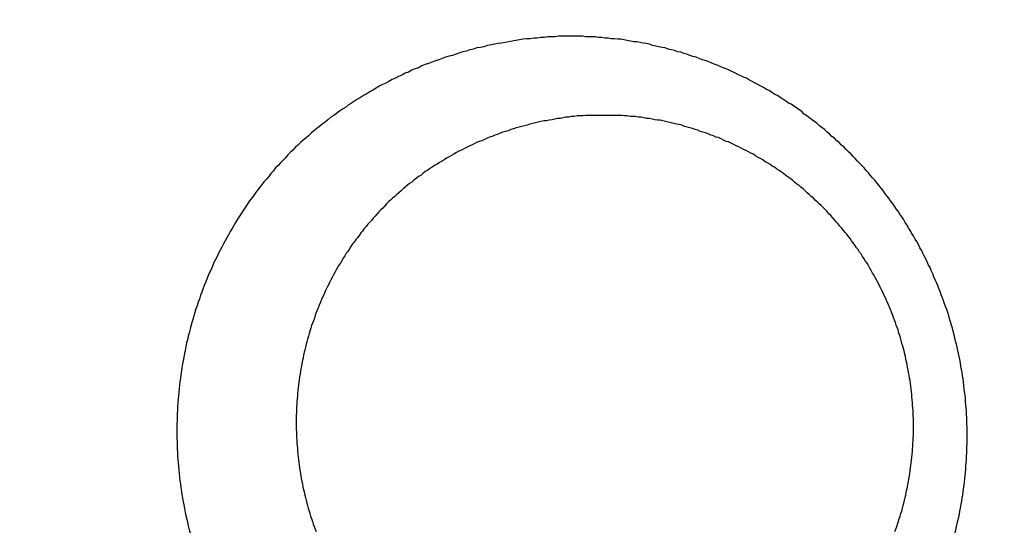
# Model space of a CAD drawing. Header units: millimetres. Extents: x -604189 to 881711, y -381903 to -7297.
# Tile 880 of 1056: x -558635 to -558619, y -165449 to -165440. Entities that reach past the tile are written whole.
import ezdxf

# ---------------------------------------------------------------- set-up
doc = ezdxf.new("R2010")
doc.units = ezdxf.units.MM
doc.header["$LTSCALE"] = 100
doc.linetypes.add('0.5_0.5', pattern=[1, 0.5, -0.5])
doc.linetypes.add('ACAD_ISO04W100', pattern=[30.5, 24, -3, 0.5, -3])
doc.layers.get('Defpoints').update_dxf_attribs({"color": 30})
doc.layers.add('OPIS', color=7, linetype='Continuous')
doc.layers.add('strop osie', color=80, linetype='ACAD_ISO04W100', lineweight=5)
doc.styles.get("Standard").update_dxf_attribs({"font": 'romans.shx', "width": 0.5})
doc.dimstyles.new('1 50', dxfattribs={"dimtxt": 150, "dimasz": 80, "dimexe": 1, "dimexo": 1, "dimgap": 20, "dimtad": 1, "dimdec": 0, "dimlfac": 0.1, "dimtxsty": 'Standard', "dimblk": 'ARCHTICK', "dimcen": 200, "dimclrd": 2, "dimadec": 1, "dimazin": 0, "dimtfac": 1, "dimtdec": 0, "dimtmove": 0, "dimatfit": 3, "dimldrblk": 'ARCHTICK', "dimfxl": 120, "dimfxlon": 1, "dimtfill": 1, "dimarcsym": 0})

# ---------------------------------------------------------------- blocks, each defined once
blk = doc.blocks.new('_ArchTick')
at = {"layer": 'strop osie', "color": 0, "const_width": 0.15}
blk.add_lwpolyline([(-0.5, -0.5), (0.5, 0.5)], dxfattribs=at)
blk = doc.blocks.new('*D3294')
at = {"layer": 'Defpoints', "color": 0, "linetype": 'ByBlock', "lineweight": 5, "transparency": 16777216}
for p in [(-595783.126, -159420.303), (-593748.924, -159420.303), (-552118.935, -179940.303)]:
    blk.add_point(p, dxfattribs=at)
at = {"layer": 'OPIS', "color": 0, "linetype": 'Continuous', "lineweight": -2, "transparency": 16777216}
for p, q in [((-595723.126, -159420.303), (-595784.126, -159420.303)), ((-595723.126, -179940.303), (-595784.126, -179940.303))]:
    blk.add_line(p, q, dxfattribs=at)
at = {"layer": 'OPIS', "color": 2, "lineweight": -2, "transparency": 16777216}
blk.add_line((-595783.126, -179940.303), (-595783.126, -159420.303), dxfattribs=at)
at = {"layer": 'OPIS', "color": 2, "linetype": 'ByBlock', "lineweight": -2, "transparency": 16777216, "xscale": 80, "yscale": 80, "zscale": 80}
for p, rotation in [((-595783.126, -159420.303), 90), ((-595783.126, -179940.303), 270)]:
    blk.add_blockref('_ArchTick', p, dxfattribs=dict(at, rotation=rotation))
at = {"layer": 'OPIS', "color": 0, "linetype": 'ByBlock', "lineweight": 13, "transparency": 16777216, "insert": (-595878.126, -169680.303), "char_height": 150, "attachment_point": 5, "rotation": 90, "bg_fill": 3, "box_fill_scale": 1.1, "bg_fill_color": 256, "bg_fill_true_color": 13158600, "bg_fill_transparency": 0}
blk.add_mtext('2052', dxfattribs=at)

msp = doc.modelspace()

# ---------------------------------------------------------------- hatches: boundary and pattern name
at = {"layer": 'OPIS', "linetype": 'ByBlock', "lineweight": 15}
h = msp.add_hatch(dxfattribs=at)
h.set_pattern_fill('ANSI37', color=0, scale=80, angle=45)
h.set_pattern_definition([(90, (-306927.96, 32475.8), (-254, 0), []), (180, (-306927.96, 32475.8), (-3e-14, -254), [])])
h.paths.add_polyline_path([(-559745.616, -168470.303), (-559845.616, -168470.303), (-559845.616, -168410.303), (-559745.616, -168410.303), (-559745.616, -168350.303), (-560845.616, -168350.303), (-560845.616, -168410.303), (-560745.616, -168410.303), (-560745.616, -168470.303, 0.267949), (-560295.616, -169249.726), (-560295.616, -169481.184, -0.414214), (-559952.679, -169824.121, -1), (-560638.553, -169824.121, -0.414214), (-560295.616, -169481.184), (-560295.616, -169249.726, -0.267949), (-560745.616, -168470.303), (-560845.616, -168470.303), (-560845.616, -168350.303), (-561118.924, -168350.303), (-561118.924, -172095.291), (-559553.922, -172095.29), (-559553.924, -168350.303), (-559745.616, -168350.303)])
h.paths.add_polyline_path([(-560989.238, -171970.288), (-560989.238, -171369.43), (-560514.238, -171369.43, -0.414232), (-560506.238, -171377.43), (-560506.238, -171961.436, -0.403374), (-560513.94, -171969.43), (-560989.238, -171969.43), (-560998.924, -171970.288)], flags=16)
h.paths.add_polyline_path([(-560569.238, -171447.43), (-560569.238, -171891.43, -0.414209), (-560619.237, -171941.43), (-560824.236, -171941.432, -0.414225), (-560874.238, -171891.432), (-560874.238, -171447.432, -0.414209), (-560824.238, -171397.432), (-560619.238, -171397.43, -0.414216)], flags=0)
h.paths.add_polyline_path([(-560754.738, -171692.272), (-560768.264, -171689.534), (-560778.52, -171674.091), (-560777.58, -171669.433), (-560791.338, -171669.433), (-560788.513, -171683.421), (-560780.618, -171695.311), (-560768.728, -171703.206), (-560754.738, -171706.031)], flags=0)
h.paths.add_polyline_path([(-560926.538, -171669.432), (-560944.038, -171669.432), (-560944.038, -171669.432), (-560938.912, -171681.806), (-560926.538, -171686.932)], flags=0)
h.paths.add_polyline_path([(-559553.926, -164304.92), (-559553.926, -164080.303), (-560998.924, -164080.303), (-560998.924, -164130.303), (-561051.758, -164130.303), (-561051.758, -164230.303), (-561112.409, -164230.303), (-561118.259, -165128.236), (-561111.758, -165130.303), (-561051.758, -165130.303), (-561051.758, -165230.303), (-560998.924, -165230.303), (-560998.924, -165930.303), (-560968.924, -165930.303), (-559691.758, -165930.303), (-559691.758, -166884.924, -0.259771), (-560368.468, -166480.303), (-560576.781, -166480.303, -0.694758), (-561118.924, -166682.141), (-561118.924, -167150.303), (-559553.924, -167150.303), (-559553.925, -165742.585, -0.501722), (-560517.887, -165023.753, -0.501722)])
h.paths.add_polyline_path([(-561051.758, -166930.303), (-561051.758, -167030.303), (-561111.758, -167030.303), (-561111.758, -166930.303)], flags=16)
h.paths.add_polyline_path([(-559553.926, -164304.92, 0.501722), (-560517.887, -165023.753, 0.501722), (-559553.925, -165742.585)], flags=17)
h.paths.add_polyline_path([(-559017.887, -165023.753, 0.331805), (-559553.926, -164304.92), (-559553.925, -165742.585, 0.331804)], flags=17)
h.paths.add_polyline_path([(-558393.92, -165930.303), (-559553.925, -165930.303), (-559553.924, -167030.303), (-558393.92, -167030.303)])
edge = h.paths.add_edge_path(flags=16)
edge.add_ellipse((-558869.257, -166529.058), major_axis=(0, 174.945), ratio=0.835608, start_angle=0, end_angle=180, ccw=False)
edge.add_line((-558869.023, -166354.089), (-558868.837, -166354.113))
edge.add_line((-558868.837, -166354.113), (-558551.758, -166354.113))
edge.add_ellipse((-558534.042, -166361.126), major_axis=(0, 22.068), ratio=0.905257, start_angle=0, end_angle=83.7318, ccw=False)
edge.add_line((-558534.042, -166339.058), (-558415.442, -166339.058))
edge.add_line((-558415.442, -166339.058), (-558415.442, -166719.058))
edge.add_line((-558415.442, -166719.058), (-558534.042, -166719.058))
edge.add_ellipse((-558534.042, -166696.99), major_axis=(0, 22.068), ratio=0.905257, start_angle=108.5291, end_angle=180, ccw=False)
edge.add_line((-558552.984, -166704.003), (-558869.257, -166704.003))
edge = h.paths.add_edge_path(flags=16)
edge.add_ellipse((-558655.149, -165473.071), major_axis=(119.577, 0), ratio=0.9754616, start_angle=134.53493, end_angle=225.46507, ccw=False)
edge.add_ellipse((-558571.362, -165553.094), major_axis=(-236.828, 0), ratio=0.9754616, start_angle=293.07706, end_angle=315.06459, ccw=False)
edge.add_ellipse((-558581.121, -165519.064), major_axis=(-200.962, 0), ratio=0.9754616, start_angle=268.86913, end_angle=294.41602, ccw=False)
edge.add_line((-558577.155, -165323.071), (-558434.725, -165323.071))
edge.add_line((-558434.725, -165323.071), (-558434.725, -165623.07))
edge.add_line((-558434.725, -165623.07), (-558577.155, -165623.07))
edge.add_ellipse((-558581.121, -165427.077), major_axis=(200.962, 0), ratio=0.9754616, start_angle=245.58398, end_angle=271.13087, ccw=False)
edge.add_ellipse((-558571.362, -165393.047), major_axis=(-236.828, 0), ratio=0.9754616, start_angle=404.93541, end_angle=426.92294, ccw=False)
h.paths.add_polyline_path([(-559691.758, -166075.303), (-560476.988, -166075.303, 0.131652), (-560368.468, -166480.303), (-559691.758, -166480.303)], flags=17)
h.paths.add_polyline_path([(-560476.988, -166075.303), (-559691.758, -166075.303), (-559691.758, -165930.303), (-560991.758, -165930.303), (-561051.758, -165930.303), (-561051.758, -166030.303), (-561118.924, -166030.303), (-561118.924, -166278.466, -0.694758), (-560576.781, -166480.303), (-560368.468, -166480.303, -0.131652)], flags=17)
h.paths.add_polyline_path([(-571773.92, -161590.543), (-574108.188, -161590.543), (-574098.917, -166615.286), (-571773.92, -166615.284)])
h.paths.add_polyline_path([(-559933.216, -164919.201), (-558639.203, -164919.201), (-558639.203, -164793.34), (-559933.216, -164793.34)], flags=25)
h.paths.add_polyline_path([(-560038.72, -166687.588), (-559732.99, -166687.588), (-559732.99, -166284.59), (-560038.72, -166284.59)], flags=25)
h.paths.add_polyline_path([(-559928.871, -165007.1), (-559413.75, -165007.1), (-559413.75, -164907.76), (-559928.871, -164907.76)], flags=9)
h.paths.add_polyline_path([(-559933.216, -164919.201), (-558639.203, -164919.201), (-558639.203, -164793.34), (-559933.216, -164793.34)], flags=25)
h.paths.add_polyline_path([(-560330.859, -165014.578), (-559994.182, -165014.578), (-559994.182, -164899.195), (-560330.859, -164899.195)], flags=24)
h.paths.add_polyline_path([(-560290.204, -164902.837), (-560108.354, -164902.837), (-560108.354, -164804.807), (-560290.204, -164804.807)], flags=24)
h.paths.add_polyline_path([(-560498.866, -166997.342), (-559983.744, -166997.342), (-559983.744, -166898.002), (-560498.866, -166898.002)], flags=24)
h.paths.add_polyline_path([(-560498.79, -166887.342), (-559655.724, -166887.342), (-559655.724, -166788.002), (-560498.79, -166788.002)], flags=24)
h.paths.add_polyline_path([(-560900.853, -167004.82), (-560564.177, -167004.82), (-560564.177, -166889.437), (-560900.853, -166889.437)], flags=24)
h.paths.add_polyline_path([(-560860.199, -166893.079), (-560678.349, -166893.079), (-560678.349, -166795.049), (-560860.199, -166795.049)], flags=24)
h.paths.add_polyline_path([(-560525.168, -170610.564), (-560010.047, -170610.564), (-560010.047, -170511.224), (-560525.168, -170511.224)], flags=24)
h.paths.add_polyline_path([(-560529.513, -170522.665), (-559444.307, -170522.665), (-559444.307, -170396.804), (-560529.513, -170396.804)], flags=9)
h.paths.add_polyline_path([(-560927.156, -170618.042), (-560590.479, -170618.042), (-560590.479, -170502.659), (-560927.156, -170502.659)], flags=24)
h.paths.add_polyline_path([(-560886.501, -170506.301), (-560704.651, -170506.301), (-560704.651, -170408.271), (-560886.501, -170408.271)], flags=24)
h.paths.add_polyline_path([(-560065.3, -168940.358), (-560065.3, -168600.658), (-560513.076, -168600.658), (-560513.076, -168940.358)], flags=24)
h.paths.add_polyline_path([(-559111.526, -164087.386), (-558760.99, -164087.386), (-558760.815, -164093.192), (-558760.644, -164098.997), (-558760.476, -164104.803), (-558760.311, -164110.608), (-558760.15, -164116.414), (-558759.991, -164122.22), (-558759.835, -164128.025), (-558759.683, -164133.831), (-558759.534, -164139.637), (-558759.387, -164145.443), (-558759.244, -164151.25), (-558759.104, -164157.056), (-558758.967, -164162.862), (-558758.833, -164168.669), (-558758.702, -164174.475), (-558758.575, -164180.282), (-558758.45, -164186.088), (-558758.328, -164191.895), (-558758.21, -164197.701), (-558758.094, -164203.508), (-558757.982, -164209.315), (-558757.872, -164215.122), (-558757.766, -164220.929), (-558757.663, -164226.736), (-558757.563, -164232.543), (-558757.465, -164238.35), (-558757.371, -164244.157), (-558757.28, -164249.965), (-558757.192, -164255.772), (-558757.107, -164261.579), (-558757.025, -164267.387), (-558756.946, -164273.194), (-558756.87, -164279.001), (-558756.797, -164284.809), (-558756.728, -164290.616), (-558756.661, -164296.424), (-558756.598, -164302.232), (-558756.538, -164308.039), (-558756.482, -164313.847), (-558756.428, -164319.654), (-558756.378, -164325.462), (-558756.332, -164331.27), (-558756.288, -164337.078), (-558756.248, -164342.885), (-558756.212, -164348.693), (-558756.178, -164354.501), (-558756.147, -164360.309), (-558756.118, -164366.117), (-558756.091, -164371.925), (-558756.066, -164377.733), (-558756.042, -164383.541), (-558756.02, -164389.348), (-558756.004, -164395.156), (-558755.999, -164400.964), (-558756.007, -164406.772), (-558756.031, -164412.58), (-558756.073, -164418.388), (-558756.132, -164424.195), (-558756.21, -164430.003), (-558756.308, -164435.81), (-558756.425, -164441.617), (-558756.562, -164447.423), (-558756.72, -164453.229), (-558756.898, -164459.034), (-558757.098, -164464.838), (-558757.32, -164470.642), (-558757.565, -164476.445), (-558757.837, -164482.247), (-558758.138, -164488.047), (-558758.47, -164493.845), (-558758.837, -164499.642), (-558759.241, -164505.435), (-558759.684, -164511.226), (-558760.175, -164517.014), (-558760.725, -164522.795), (-558761.35, -164528.569), (-558762.06, -164534.333), (-558762.874, -164540.084), (-558763.809, -164545.816), (-558764.883, -164551.524), (-558766.116, -164557.201), (-558767.538, -164562.832), (-558769.177, -164568.402), (-558771.062, -164573.894), (-558773.233, -164579.28), (-558775.735, -164584.521), (-558778.61, -164589.566), (-558781.897, -164594.354), (-558785.628, -164598.798), (-558789.808, -164602.827), (-558794.374, -164606.413), (-558799.255, -164609.556), (-558804.382, -164612.284), (-558809.694, -164614.629), (-558815.143, -164616.63), (-558820.694, -164618.326), (-558826.325, -164619.753), (-558832.011, -164620.95), (-558837.732, -164621.95), (-558843.479, -164622.786), (-558849.244, -164623.49), (-558855.021, -164624.092), (-558860.805, -164624.612), (-558866.595, -164625.056), (-558872.391, -164625.431), (-558878.19, -164625.744), (-558883.993, -164625.999), (-558889.798, -164626.204), (-558895.604, -164626.363), (-558901.411, -164626.484), (-558907.218, -164626.57), (-558913.026, -164626.629), (-558918.834, -164626.664), (-558924.642, -164626.683), (-558930.45, -164626.69), (-558936.258, -164626.691), (-558941.521, -164626.69), (-558946.785, -164626.685), (-558952.048, -164626.672), (-558957.312, -164626.645), (-558962.575, -164626.602), (-558967.838, -164626.537), (-558973.1, -164626.447), (-558978.362, -164626.327), (-558983.623, -164626.174), (-558988.883, -164625.983), (-558994.142, -164625.75), (-558999.398, -164625.47), (-559004.651, -164625.141), (-559009.9, -164624.756), (-559015.145, -164624.311), (-559020.383, -164623.802), (-559025.614, -164623.22), (-559030.834, -164622.543), (-559036.037, -164621.747), (-559041.216, -164620.812), (-559046.364, -164619.713), (-559051.466, -164618.424), (-559056.508, -164616.915), (-559061.47, -164615.16), (-559066.326, -164613.131), (-559071.043, -164610.799), (-559075.583, -164608.137), (-559079.894, -164605.121), (-559083.925, -164601.738), (-559087.622, -164597.995), (-559090.945, -164593.918), (-559093.905, -164589.566), (-559096.527, -164585.003), (-559098.839, -164580.275), (-559100.873, -164575.422), (-559102.662, -164570.472), (-559104.238, -164565.45), (-559105.625, -164560.373), (-559106.843, -164555.253), (-559107.915, -164550.1), (-559108.86, -164544.923), (-559109.695, -164539.726), (-559110.431, -164534.514), (-559111.082, -164529.291), (-559111.66, -164524.059), (-559112.176, -164518.821), (-559112.639, -164513.578), (-559113.058, -164508.331), (-559113.442, -164503.082), (-559113.794, -164497.83), (-559114.116, -164492.577), (-559114.412, -164487.322), (-559114.682, -164482.065), (-559114.93, -164476.808), (-559115.157, -164471.549), (-559115.363, -164466.29), (-559115.551, -164461.03), (-559115.72, -164455.769), (-559115.872, -164450.508), (-559116.007, -164445.246), (-559116.125, -164439.984), (-559116.227, -164434.721), (-559116.313, -164429.459), (-559116.383, -164424.196), (-559116.438, -164418.933), (-559116.477, -164413.669), (-559116.503, -164408.406), (-559116.515, -164403.142), (-559116.515, -164397.879), (-559116.505, -164392.616), (-559116.488, -164387.352), (-559116.467, -164382.089), (-559116.445, -164376.825), (-559116.422, -164371.562), (-559116.398, -164366.299), (-559116.372, -164361.035), (-559116.344, -164355.772), (-559116.314, -164350.508), (-559116.282, -164345.245), (-559116.247, -164339.982), (-559116.21, -164334.718), (-559116.169, -164329.455), (-559116.126, -164324.192), (-559116.08, -164318.929), (-559116.032, -164313.665), (-559115.98, -164308.402), (-559115.926, -164303.139), (-559115.87, -164297.876), (-559115.811, -164292.613), (-559115.749, -164287.35), (-559115.684, -164282.087), (-559115.617, -164276.824), (-559115.547, -164271.561), (-559115.475, -164266.298), (-559115.4, -164261.035), (-559115.323, -164255.772), (-559115.244, -164250.509), (-559115.161, -164245.246), (-559115.077, -164239.984), (-559114.99, -164234.721), (-559114.9, -164229.458), (-559114.808, -164224.196), (-559114.713, -164218.933), (-559114.616, -164213.67), (-559114.517, -164208.408), (-559114.415, -164203.145), (-559114.31, -164197.883), (-559114.203, -164192.621), (-559114.093, -164187.358), (-559113.981, -164182.096), (-559113.866, -164176.834), (-559113.749, -164171.572), (-559113.629, -164166.31), (-559113.506, -164161.048), (-559113.382, -164155.786), (-559113.254, -164150.524), (-559113.124, -164145.262), (-559112.991, -164140), (-559112.856, -164134.739), (-559112.719, -164129.477), (-559112.578, -164124.215), (-559112.436, -164118.954), (-559112.29, -164113.692), (-559112.142, -164108.431), (-559111.992, -164103.17), (-559111.839, -164097.908), (-559111.684, -164092.647)])
edge = h.paths.add_edge_path()
edge.add_line((-558393.92, -164080.303), (-559553.926, -164080.303))
edge.add_line((-559553.926, -164080.303), (-559553.926, -164304.92))
edge.add_arc((-559767.887, -165023.753), 750, 0, 73.424314, ccw=False)
edge.add_arc((-559767.887, -165023.753), 750, -73.424255, 0, ccw=False)
edge.add_line((-559553.925, -165742.585), (-559553.925, -165830.303))
edge.add_line((-559553.925, -165830.303), (-558393.92, -165830.303))
edge.add_line((-558393.92, -165830.303), (-558393.92, -164080.303))

# ---------------------------------------------------------------- next in the draw order: dimensions: what is measured, and where the dimension line sits
at = {"layer": 'OPIS', "color": 0, "linetype": 'ByBlock', "lineweight": 13}
dim = msp.add_linear_dim(base=(-595783.126, -159420.303), p1=(-552118.935, -179940.303), p2=(-593748.924, -159420.303), angle=90, dimstyle='1 50', override={"dimtmove": 1, "dimfxl": 60, "dimarcsym": 1}, dxfattribs=at)
dim.commit()
dim.dimension.update_dxf_attribs({"geometry": '*D3294', "text_midpoint": (-595878.126, -169680.303)})

# ---------------------------------------------------------------- next in the draw order: hatches: boundary and pattern name
at = {"layer": 'OPIS', "linetype": '0.5_0.5', "lineweight": 13}
h = msp.add_hatch(dxfattribs=at)
h.set_pattern_fill('ANSI37', color=0, scale=130)
h.set_pattern_definition([(45, (-597218.54, 256668.8), (-291.85832, 291.85832), []), (135, (-597218.54, 256668.8), (-291.85832, -291.85832), [])])
edge = h.paths.add_edge_path(flags=16)
edge.add_line((-570958.916, -168985.281), (-571058.916, -168985.281))
edge.add_line((-571058.916, -168985.281), (-572598.916, -168985.281))
edge.add_line((-572598.916, -168985.281), (-572598.915, -170470.3))
edge.add_line((-572598.915, -170470.3), (-570825.763, -170470.3))
edge.add_arc((-570508.916, -170339.099), 342.937, 180, 202.49364, ccw=False)
edge.add_arc((-570508.916, -170339.099), 342.937, 90, 180, ccw=False)
edge.add_line((-570508.916, -169996.163), (-570508.916, -169764.704))
edge.add_arc((-570058.916, -168985.281), 900, 180, 240, ccw=False)
edge = h.paths.add_edge_path(flags=17)
edge.add_line((-569358.915, -170085.281), (-569358.916, -168985.281))
edge.add_line((-569358.916, -168985.281), (-569358.917, -168985.281))
edge.add_line((-569358.917, -168985.281), (-569958.916, -168985.281))
edge.add_line((-569958.916, -168985.281), (-570058.916, -168985.281))
edge.add_line((-570058.916, -168985.281), (-570058.916, -168925.281))
edge.add_line((-570058.916, -168925.281), (-569958.916, -168925.281))
edge.add_line((-569958.916, -168925.281), (-569958.916, -168865.281))
edge.add_line((-569958.916, -168865.281), (-569358.916, -168865.281))
edge.add_line((-569358.916, -168865.281), (-569358.917, -166865.281))
edge.add_line((-569358.917, -166865.281), (-574098.917, -166865.286))
edge.add_line((-574098.917, -166865.286), (-574098.914, -171970.3))
edge.add_line((-574098.914, -171970.3), (-572608.913, -171970.3))
edge.add_line((-572608.913, -171970.3), (-571504.913, -170590.3))
edge.add_line((-571504.913, -170590.3), (-572718.915, -170590.3))
edge.add_line((-572718.915, -170590.3), (-572718.916, -168865.281))
edge.add_line((-572718.916, -168865.281), (-571058.916, -168865.281))
edge.add_line((-571058.916, -168865.281), (-571058.916, -168925.281))
edge.add_line((-571058.916, -168925.281), (-570958.916, -168925.281))
edge.add_line((-570958.916, -168925.281), (-570958.916, -168985.281))
edge.add_arc((-570058.916, -168985.281), 900, 180, 240)
edge.add_line((-570508.916, -169764.704), (-570508.916, -169996.163))
edge.add_arc((-570508.916, -170339.099), 342.937, 0, 90, ccw=False)
edge.add_arc((-570508.916, -170339.099), 342.937, 208.97989, 360, ccw=False)
edge.add_line((-570808.913, -170505.253), (-570808.913, -171171.086))
edge.add_arc((-570808.913, -171220.3), 49.214, 0, 90, ccw=False)
edge.add_arc((-570808.913, -171220.3), 49.214, 270, 360, ccw=False)
edge.add_line((-570808.913, -171269.514), (-570808.913, -171970.3))
edge.add_line((-570808.913, -171970.3), (-569358.914, -171970.3))
edge.add_line((-569358.914, -171970.3), (-569358.915, -170085.281))
h.paths.add_polyline_path([(-561118.924, -159870.303), (-590334.655, -159870.303), (-590334.655, -161470.303), (-562318.924, -161470.303), (-562318.924, -172095.292), (-561118.924, -172095.291), (-561118.924, -168350.303), (-552073.919, -168350.303), (-552073.92, -167150.303), (-561118.924, -167150.303)])
h.paths.add_polyline_path([(-572856.927, -169813.68), (-569451.07, -169813.68), (-569451.07, -169408.68), (-572856.927, -169408.68)], flags=16)

# ---------------------------------------------------------------- next in the draw order: linework, layer by layer
at = {"color": 0}
for points in [[(-558626.401, -165440.595, 0), (-558626.459, -165440.595, 0), (-558626.517, -165440.595, 0), (-558626.575, -165440.595, 0), (-558626.632, -165440.605, 0), (-558626.69, -165440.605, 0), (-558626.748, -165440.605, 0), (-558626.806, -165440.615, 0), (-558626.863, -165440.615, 0), (-558626.921, -165440.625, 0), (-558626.979, -165440.625, 0), (-558627.037, -165440.635, 0), (-558627.095, -165440.635, 0), (-558627.152, -165440.645, 0), (-558627.21, -165440.655, 0), (-558627.268, -165440.665, 0), (-558627.325, -165440.675, 0), (-558627.383, -165440.685, 0), (-558627.44, -165440.695, 0), (-558627.498, -165440.705, 0), (-558627.555, -165440.715, 0), (-558627.612, -165440.725, 0), (-558627.669, -165440.735, 0), (-558627.727, -165440.745, 0), (-558627.784, -165440.765, 0), (-558627.841, -165440.775, 0), (-558627.897, -165440.785, 0), (-558627.954, -165440.805, 0), (-558628.011, -165440.815, 0), (-558628.067, -165440.835, 0), (-558628.124, -165440.845, 0), (-558628.18, -165440.865, 0), (-558628.236, -165440.885, 0), (-558628.292, -165440.905, 0), (-558628.348, -165440.915, 0), (-558628.404, -165440.935, 0), (-558628.459, -165440.955, 0), (-558628.515, -165440.975, 0), (-558628.57, -165440.995, 0), (-558628.625, -165441.015, 0), (-558628.68, -165441.035, 0), (-558628.735, -165441.055, 0), (-558628.789, -165441.075, 0), (-558628.843, -165441.105, 0), (-558628.897, -165441.125, 0), (-558628.951, -165441.145, 0), (-558629.005, -165441.175, 0), (-558629.059, -165441.195, 0), (-558629.112, -165441.225, 0), (-558629.165, -165441.245, 0), (-558629.218, -165441.275, 0), (-558629.27, -165441.295, 0), (-558629.323, -165441.325, 0), (-558629.375, -165441.355, 0), (-558629.427, -165441.375, 0), (-558629.478, -165441.405, 0), (-558629.53, -165441.435, 0), (-558629.581, -165441.465, 0), (-558629.631, -165441.495, 0), (-558629.682, -165441.525, 0), (-558629.732, -165441.555, 0), (-558629.782, -165441.585, 0), (-558629.832, -165441.615, 0), (-558629.881, -165441.645, 0), (-558629.93, -165441.675, 0), (-558629.979, -165441.705, 0), (-558630.027, -165441.745, 0), (-558630.075, -165441.775, 0), (-558630.123, -165441.805, 0), (-558630.17, -165441.845, 0), (-558630.217, -165441.875, 0), (-558630.264, -165441.905, 0), (-558630.311, -165441.945, 0), (-558630.357, -165441.985, 0), (-558630.402, -165442.015, 0), (-558630.448, -165442.055, 0), (-558630.492, -165442.085, 0), (-558630.537, -165442.125, 0), (-558630.581, -165442.165, 0), (-558630.625, -165442.205, 0), (-558630.668, -165442.245, 0), (-558630.711, -165442.275, 0), (-558630.754, -165442.315, 0), (-558630.796, -165442.355, 0), (-558630.838, -165442.395, 0), (-558630.879, -165442.435, 0), (-558630.92, -165442.475, 0), (-558630.96, -165442.515, 0), (-558631.001, -165442.565, 0), (-558631.04, -165442.605, 0), (-558631.079, -165442.645, 0), (-558631.118, -165442.685, 0), (-558631.157, -165442.725, 0), (-558631.195, -165442.775, 0), (-558631.232, -165442.815, 0), (-558631.269, -165442.865, 0), (-558631.306, -165442.905, 0), (-558631.342, -165442.945, 0), (-558631.378, -165442.995, 0), (-558631.413, -165443.035, 0), (-558631.448, -165443.085, 0), (-558631.483, -165443.125, 0), (-558631.517, -165443.175, 0), (-558631.551, -165443.225, 0), (-558631.584, -165443.265, 0), (-558631.617, -165443.315, 0), (-558631.649, -165443.365, 0), (-558631.681, -165443.415, 0), (-558631.712, -165443.455, 0), (-558631.743, -165443.505, 0), (-558631.774, -165443.555, 0), (-558631.804, -165443.605, 0), (-558631.834, -165443.655, 0), (-558631.863, -165443.705, 0), (-558631.892, -165443.755, 0), (-558631.92, -165443.805, 0), (-558631.948, -165443.855, 0), (-558631.976, -165443.905, 0), (-558632.003, -165443.955, 0), (-558632.029, -165444.005, 0), (-558632.055, -165444.055, 0), (-558632.081, -165444.105, 0), (-558632.106, -165444.155, 0), (-558632.131, -165444.205, 0), (-558632.155, -165444.255, 0), (-558632.179, -165444.315, 0), (-558632.203, -165444.365, 0), (-558632.226, -165444.415, 0), (-558632.248, -165444.465, 0), (-558632.27, -165444.525, 0), (-558632.292, -165444.575, 0), (-558632.313, -165444.625, 0), (-558632.333, -165444.685, 0), (-558632.353, -165444.735, 0), (-558632.373, -165444.785, 0), (-558632.392, -165444.845, 0), (-558632.411, -165444.895, 0), (-558632.429, -165444.955, 0), (-558632.447, -165445.005, 0), (-558632.464, -165445.065, 0), (-558632.481, -165445.115, 0), (-558632.497, -165445.175, 0), (-558632.513, -165445.225, 0), (-558632.528, -165445.285, 0), (-558632.543, -165445.335, 0), (-558632.557, -165445.395, 0), (-558632.571, -165445.445, 0), (-558632.585, -165445.505, 0), (-558632.598, -165445.555, 0), (-558632.61, -165445.615, 0), (-558632.622, -165445.675, 0), (-558632.633, -165445.725, 0), (-558632.644, -165445.785, 0), (-558632.655, -165445.845, 0), (-558632.664, -165445.895, 0), (-558632.674, -165445.955, 0), (-558632.683, -165446.005, 0), (-558632.691, -165446.065, 0), (-558632.699, -165446.125, 0), (-558632.706, -165446.185, 0), (-558632.713, -165446.235, 0), (-558632.719, -165446.295, 0), (-558632.725, -165446.355, 0), (-558632.731, -165446.405, 0), (-558632.735, -165446.465, 0), (-558632.74, -165446.525, 0), (-558632.743, -165446.575, 0), (-558632.747, -165446.635, 0), (-558632.749, -165446.695, 0), (-558632.752, -165446.755, 0), (-558632.753, -165446.805, 0), (-558632.755, -165446.865, 0), (-558632.755, -165446.925, 0), (-558632.756, -165446.985, 0), (-558632.755, -165447.035, 0), (-558632.754, -165447.095, 0), (-558632.753, -165447.155, 0), (-558632.751, -165447.205, 0), (-558632.749, -165447.265, 0), (-558632.746, -165447.325, 0), (-558632.743, -165447.385, 0), (-558632.739, -165447.435, 0), (-558632.735, -165447.495, 0), (-558632.73, -165447.555, 0), (-558632.725, -165447.615, 0), (-558632.719, -165447.665, 0), (-558632.712, -165447.725, 0), (-558632.706, -165447.785, 0), (-558632.698, -165447.835, 0), (-558632.69, -165447.895, 0), (-558632.682, -165447.955, 0), (-558632.673, -165448.005, 0), (-558632.664, -165448.065, 0), (-558632.654, -165448.125, 0), (-558632.643, -165448.175, 0), (-558632.633, -165448.235, 0), (-558632.621, -165448.295, 0), (-558632.609, -165448.345, 0), (-558632.597, -165448.405, 0), (-558632.584, -165448.455, 0), (-558632.571, -165448.515, 0), (-558632.557, -165448.575, 0), (-558632.542, -165448.625, 0)], [(-558620.157, -165448.625, 0), (-558620.144, -165448.575, 0), (-558620.132, -165448.525, 0), (-558620.12, -165448.475, 0), (-558620.109, -165448.425, 0), (-558620.098, -165448.375, 0), (-558620.087, -165448.325, 0), (-558620.077, -165448.275, 0), (-558620.067, -165448.225, 0), (-558620.058, -165448.165, 0), (-558620.049, -165448.115, 0), (-558620.041, -165448.065, 0), (-558620.033, -165448.015, 0), (-558620.025, -165447.965, 0), (-558620.018, -165447.915, 0), (-558620.011, -165447.855, 0), (-558620.005, -165447.805, 0), (-558619.999, -165447.755, 0), (-558619.994, -165447.705, 0), (-558619.989, -165447.655, 0), (-558619.984, -165447.595, 0), (-558619.98, -165447.545, 0), (-558619.976, -165447.495, 0), (-558619.973, -165447.445, 0), (-558619.97, -165447.385, 0), (-558619.967, -165447.335, 0), (-558619.965, -165447.285, 0), (-558619.964, -165447.235, 0), (-558619.963, -165447.185, 0), (-558619.962, -165447.125, 0), (-558619.961, -165447.075, 0), (-558619.961, -165447.025, 0), (-558619.962, -165446.975, 0), (-558619.963, -165446.915, 0), (-558619.964, -165446.865, 0), (-558619.966, -165446.815, 0), (-558619.968, -165446.765, 0), (-558619.971, -165446.705, 0), (-558619.974, -165446.655, 0), (-558619.977, -165446.605, 0), (-558619.981, -165446.555, 0), (-558619.985, -165446.505, 0), (-558619.99, -165446.445, 0), (-558619.995, -165446.395, 0), (-558620.001, -165446.345, 0), (-558620.007, -165446.295, 0), (-558620.013, -165446.245, 0), (-558620.02, -165446.185, 0), (-558620.027, -165446.135, 0), (-558620.035, -165446.085, 0), (-558620.043, -165446.035, 0), (-558620.052, -165445.985, 0), (-558620.061, -165445.935, 0), (-558620.07, -165445.875, 0), (-558620.08, -165445.825, 0), (-558620.09, -165445.775, 0), (-558620.101, -165445.725, 0), (-558620.112, -165445.675, 0), (-558620.123, -165445.625, 0), (-558620.135, -165445.575, 0), (-558620.147, -165445.525, 0), (-558620.16, -165445.475, 0), (-558620.173, -165445.425, 0), (-558620.186, -165445.365, 0), (-558620.2, -165445.315, 0), (-558620.215, -165445.265, 0), (-558620.229, -165445.215, 0), (-558620.245, -165445.165, 0), (-558620.26, -165445.115, 0), (-558620.276, -165445.065, 0), (-558620.292, -165445.015, 0), (-558620.309, -165444.965, 0), (-558620.326, -165444.925, 0), (-558620.344, -165444.875, 0), (-558620.362, -165444.825, 0), (-558620.38, -165444.775, 0), (-558620.399, -165444.725, 0), (-558620.418, -165444.675, 0), (-558620.437, -165444.625, 0), (-558620.457, -165444.575, 0), (-558620.477, -165444.535, 0), (-558620.498, -165444.485, 0), (-558620.519, -165444.435, 0), (-558620.541, -165444.385, 0), (-558620.562, -165444.335, 0), (-558620.585, -165444.295, 0), (-558620.607, -165444.245, 0), (-558620.63, -165444.195, 0), (-558620.654, -165444.155, 0), (-558620.677, -165444.105, 0), (-558620.701, -165444.055, 0), (-558620.726, -165444.015, 0), (-558620.751, -165443.965, 0), (-558620.776, -165443.915, 0), (-558620.802, -165443.875, 0), (-558620.828, -165443.825, 0), (-558620.854, -165443.785, 0), (-558620.881, -165443.735, 0), (-558620.908, -165443.695, 0), (-558620.936, -165443.645, 0), (-558620.964, -165443.605, 0), (-558620.992, -165443.555, 0), (-558621.021, -165443.515, 0), (-558621.05, -165443.475, 0), (-558621.079, -165443.425, 0), (-558621.109, -165443.385, 0), (-558621.139, -165443.345, 0), (-558621.169, -165443.295, 0), (-558621.2, -165443.255, 0), (-558621.231, -165443.215, 0), (-558621.262, -165443.175, 0), (-558621.294, -165443.135, 0), (-558621.326, -165443.085, 0), (-558621.358, -165443.045, 0), (-558621.391, -165443.005, 0), (-558621.424, -165442.965, 0), (-558621.458, -165442.925, 0), (-558621.491, -165442.885, 0), (-558621.525, -165442.845, 0), (-558621.56, -165442.805, 0), (-558621.594, -165442.765, 0), (-558621.629, -165442.725, 0), (-558621.665, -165442.685, 0), (-558621.7, -165442.655, 0), (-558621.736, -165442.615, 0), (-558621.772, -165442.575, 0), (-558621.809, -165442.535, 0), (-558621.846, -165442.495, 0), (-558621.883, -165442.465, 0), (-558621.92, -165442.425, 0), (-558621.958, -165442.385, 0), (-558621.996, -165442.355, 0), (-558622.034, -165442.315, 0), (-558622.073, -165442.285, 0), (-558622.111, -165442.245, 0), (-558622.15, -165442.215, 0), (-558622.19, -165442.175, 0), (-558622.229, -165442.145, 0), (-558622.269, -165442.105, 0), (-558622.31, -165442.075, 0), (-558622.35, -165442.045, 0), (-558622.391, -165442.005, 0), (-558622.432, -165441.975, 0), (-558622.473, -165441.945, 0), (-558622.514, -165441.915, 0), (-558622.556, -165441.885, 0), (-558622.598, -165441.855, 0), (-558622.64, -165441.815, 0), (-558622.683, -165441.785, 0), (-558622.726, -165441.755, 0), (-558622.769, -165441.725, 0), (-558622.812, -165441.695, 0), (-558622.855, -165441.675, 0), (-558622.899, -165441.645, 0), (-558622.943, -165441.615, 0), (-558622.987, -165441.585, 0), (-558623.031, -165441.555, 0), (-558623.076, -165441.535, 0), (-558623.121, -165441.505, 0), (-558623.166, -165441.475, 0), (-558623.211, -165441.455, 0), (-558623.256, -165441.425, 0), (-558623.302, -165441.405, 0), (-558623.348, -165441.375, 0), (-558623.394, -165441.355, 0), (-558623.44, -165441.325, 0), (-558623.486, -165441.305, 0), (-558623.533, -165441.275, 0), (-558623.58, -165441.255, 0), (-558623.627, -165441.235, 0), (-558623.674, -165441.215, 0), (-558623.721, -165441.185, 0), (-558623.769, -165441.165, 0), (-558623.816, -165441.145, 0), (-558623.864, -165441.125, 0), (-558623.912, -165441.105, 0), (-558623.96, -165441.085, 0), (-558624.008, -165441.065, 0), (-558624.057, -165441.045, 0), (-558624.105, -165441.025, 0), (-558624.154, -165441.005, 0), (-558624.203, -165440.985, 0), (-558624.252, -165440.975, 0), (-558624.301, -165440.955, 0), (-558624.35, -165440.935, 0), (-558624.4, -165440.925, 0), (-558624.449, -165440.905, 0), (-558624.499, -165440.885, 0), (-558624.549, -165440.875, 0), (-558624.599, -165440.855, 0), (-558624.649, -165440.845, 0), (-558624.699, -165440.825, 0), (-558624.749, -165440.815, 0), (-558624.8, -165440.805, 0), (-558624.85, -165440.785, 0), (-558624.901, -165440.775, 0), (-558624.951, -165440.765, 0), (-558625.002, -165440.755, 0), (-558625.053, -165440.745, 0), (-558625.104, -165440.725, 0), (-558625.155, -165440.715, 0), (-558625.206, -165440.705, 0), (-558625.257, -165440.695, 0), (-558625.309, -165440.685, 0), (-558625.36, -165440.685, 0), (-558625.411, -165440.675, 0), (-558625.463, -165440.665, 0), (-558625.515, -165440.655, 0), (-558625.566, -165440.645, 0), (-558625.618, -165440.645, 0), (-558625.67, -165440.635, 0), (-558625.722, -165440.635, 0), (-558625.774, -165440.625, 0), (-558625.826, -165440.625, 0), (-558625.878, -165440.615, 0), (-558625.93, -165440.615, 0), (-558625.982, -165440.605, 0), (-558626.034, -165440.605, 0), (-558626.087, -165440.605, 0), (-558626.139, -165440.605, 0), (-558626.191, -165440.595, 0), (-558626.244, -165440.595, 0), (-558626.296, -165440.595, 0), (-558626.349, -165440.595, 0), (-558626.401, -165440.595, 0)], [(-558625.867, -165441.875, 0), (-558625.913, -165441.875, 0), (-558625.958, -165441.875, 0), (-558626.004, -165441.875, 0), (-558626.049, -165441.875, 0), (-558626.094, -165441.875, 0), (-558626.14, -165441.875, 0), (-558626.185, -165441.885, 0), (-558626.231, -165441.885, 0), (-558626.276, -165441.885, 0), (-558626.321, -165441.895, 0), (-558626.367, -165441.895, 0), (-558626.412, -165441.905, 0), (-558626.457, -165441.905, 0), (-558626.502, -165441.915, 0), (-558626.547, -165441.925, 0), (-558626.592, -165441.925, 0), (-558626.637, -165441.935, 0), (-558626.682, -165441.945, 0), (-558626.727, -165441.955, 0), (-558626.772, -165441.965, 0), (-558626.817, -165441.965, 0), (-558626.862, -165441.975, 0), (-558626.906, -165441.985, 0), (-558626.951, -165441.995, 0), (-558626.995, -165442.005, 0), (-558627.039, -165442.015, 0), (-558627.084, -165442.035, 0), (-558627.128, -165442.045, 0), (-558627.172, -165442.055, 0), (-558627.216, -165442.065, 0), (-558627.26, -165442.075, 0), (-558627.304, -165442.095, 0), (-558627.347, -165442.105, 0), (-558627.391, -165442.125, 0), (-558627.434, -165442.135, 0), (-558627.477, -165442.145, 0), (-558627.52, -165442.165, 0), (-558627.563, -165442.185, 0), (-558627.606, -165442.195, 0), (-558627.649, -165442.215, 0), (-558627.692, -165442.225, 0), (-558627.734, -165442.245, 0), (-558627.776, -165442.265, 0), (-558627.818, -165442.285, 0), (-558627.86, -165442.295, 0), (-558627.902, -165442.315, 0), (-558627.944, -165442.335, 0), (-558627.985, -165442.355, 0), (-558628.026, -165442.375, 0), (-558628.067, -165442.395, 0), (-558628.108, -165442.415, 0), (-558628.149, -165442.435, 0), (-558628.189, -165442.455, 0), (-558628.23, -165442.475, 0), (-558628.27, -165442.505, 0), (-558628.31, -165442.525, 0), (-558628.349, -165442.545, 0), (-558628.389, -165442.565, 0), (-558628.428, -165442.595, 0), (-558628.467, -165442.615, 0), (-558628.506, -165442.635, 0), (-558628.544, -165442.665, 0), (-558628.583, -165442.685, 0), (-558628.621, -165442.715, 0), (-558628.659, -165442.735, 0), (-558628.696, -165442.765, 0), (-558628.734, -165442.785, 0), (-558628.771, -165442.815, 0), (-558628.808, -165442.845, 0), (-558628.844, -165442.865, 0), (-558628.881, -165442.895, 0), (-558628.917, -165442.925, 0), (-558628.953, -165442.955, 0), (-558628.988, -165442.975, 0), (-558629.023, -165443.005, 0), (-558629.058, -165443.035, 0), (-558629.093, -165443.065, 0), (-558629.127, -165443.095, 0), (-558629.162, -165443.125, 0), (-558629.195, -165443.155, 0), (-558629.229, -165443.185, 0), (-558629.262, -165443.215, 0), (-558629.295, -165443.245, 0), (-558629.328, -165443.275, 0), (-558629.36, -165443.305, 0), (-558629.392, -165443.345, 0), (-558629.423, -165443.375, 0), (-558629.455, -165443.405, 0), (-558629.486, -165443.435, 0), (-558629.517, -165443.475, 0), (-558629.547, -165443.505, 0), (-558629.577, -165443.535, 0), (-558629.607, -165443.575, 0), (-558629.636, -165443.605, 0), (-558629.665, -165443.635, 0), (-558629.694, -165443.675, 0), (-558629.722, -165443.705, 0), (-558629.751, -165443.745, 0), (-558629.778, -165443.775, 0), (-558629.806, -165443.815, 0), (-558629.833, -165443.855, 0), (-558629.86, -165443.885, 0), (-558629.886, -165443.925, 0), (-558629.912, -165443.955, 0), (-558629.938, -165443.995, 0), (-558629.963, -165444.035, 0), (-558629.988, -165444.075, 0), (-558630.013, -165444.105, 0), (-558630.037, -165444.145, 0), (-558630.061, -165444.185, 0), (-558630.085, -165444.225, 0), (-558630.108, -165444.265, 0), (-558630.131, -165444.295, 0), (-558630.154, -165444.335, 0), (-558630.176, -165444.375, 0), (-558630.198, -165444.415, 0), (-558630.22, -165444.455, 0), (-558630.241, -165444.495, 0), (-558630.262, -165444.535, 0), (-558630.282, -165444.575, 0), (-558630.302, -165444.615, 0), (-558630.322, -165444.655, 0), (-558630.342, -165444.695, 0), (-558630.361, -165444.735, 0), (-558630.379, -165444.775, 0), (-558630.398, -165444.815, 0), (-558630.415, -165444.855, 0), (-558630.433, -165444.895, 0), (-558630.45, -165444.945, 0), (-558630.467, -165444.985, 0), (-558630.483, -165445.025, 0), (-558630.499, -165445.065, 0), (-558630.515, -165445.105, 0), (-558630.53, -165445.155, 0), (-558630.545, -165445.195, 0), (-558630.56, -165445.235, 0), (-558630.574, -165445.275, 0), (-558630.587, -165445.315, 0), (-558630.601, -165445.365, 0), (-558630.614, -165445.405, 0), (-558630.626, -165445.445, 0), (-558630.639, -165445.495, 0), (-558630.65, -165445.535, 0), (-558630.662, -165445.575, 0), (-558630.673, -165445.625, 0), (-558630.684, -165445.665, 0), (-558630.694, -165445.705, 0), (-558630.704, -165445.755, 0), (-558630.713, -165445.795, 0), (-558630.722, -165445.835, 0), (-558630.731, -165445.885, 0), (-558630.739, -165445.925, 0), (-558630.747, -165445.975, 0), (-558630.755, -165446.015, 0), (-558630.762, -165446.055, 0), (-558630.769, -165446.105, 0), (-558630.775, -165446.145, 0), (-558630.781, -165446.195, 0), (-558630.787, -165446.235, 0), (-558630.792, -165446.285, 0), (-558630.797, -165446.325, 0), (-558630.801, -165446.365, 0), (-558630.805, -165446.415, 0), (-558630.809, -165446.455, 0), (-558630.812, -165446.505, 0), (-558630.815, -165446.545, 0), (-558630.817, -165446.595, 0), (-558630.819, -165446.635, 0), (-558630.821, -165446.685, 0), (-558630.822, -165446.725, 0), (-558630.823, -165446.775, 0), (-558630.823, -165446.815, 0), (-558630.823, -165446.865, 0), (-558630.823, -165446.905, 0), (-558630.822, -165446.955, 0), (-558630.821, -165446.995, 0), (-558630.819, -165447.035, 0), (-558630.817, -165447.085, 0), (-558630.815, -165447.125, 0), (-558630.812, -165447.175, 0), (-558630.809, -165447.215, 0), (-558630.805, -165447.265, 0), (-558630.802, -165447.305, 0), (-558630.797, -165447.355, 0), (-558630.792, -165447.395, 0), (-558630.787, -165447.445, 0), (-558630.782, -165447.485, 0), (-558630.776, -165447.525, 0), (-558630.77, -165447.575, 0), (-558630.763, -165447.615, 0), (-558630.756, -165447.665, 0), (-558630.748, -165447.705, 0), (-558630.741, -165447.745, 0), (-558630.732, -165447.795, 0), (-558630.724, -165447.835, 0), (-558630.715, -165447.885, 0), (-558630.705, -165447.925, 0), (-558630.695, -165447.965, 0), (-558630.685, -165448.015, 0), (-558630.675, -165448.055, 0), (-558630.664, -165448.095, 0), (-558630.652, -165448.145, 0), (-558630.64, -165448.185, 0), (-558630.628, -165448.225, 0), (-558630.616, -165448.275, 0), (-558630.603, -165448.315, 0), (-558630.59, -165448.355, 0), (-558630.576, -165448.395, 0), (-558630.562, -165448.445, 0), (-558630.548, -165448.485, 0), (-558630.533, -165448.525, 0), (-558630.518, -165448.565, 0), (-558630.502, -165448.605, 0)], [(-558621.131, -165448.605, 0), (-558621.116, -165448.565, 0), (-558621.101, -165448.525, 0), (-558621.087, -165448.485, 0), (-558621.073, -165448.445, 0), (-558621.06, -165448.395, 0), (-558621.046, -165448.355, 0), (-558621.034, -165448.315, 0), (-558621.021, -165448.275, 0), (-558621.009, -165448.225, 0), (-558620.998, -165448.185, 0), (-558620.987, -165448.145, 0), (-558620.976, -165448.095, 0), (-558620.965, -165448.055, 0), (-558620.955, -165448.015, 0), (-558620.946, -165447.975, 0), (-558620.936, -165447.925, 0), (-558620.927, -165447.885, 0), (-558620.919, -165447.845, 0), (-558620.911, -165447.795, 0), (-558620.903, -165447.755, 0), (-558620.896, -165447.705, 0), (-558620.889, -165447.665, 0), (-558620.882, -165447.625, 0), (-558620.876, -165447.575, 0), (-558620.87, -165447.535, 0), (-558620.865, -165447.495, 0), (-558620.86, -165447.445, 0), (-558620.855, -165447.405, 0), (-558620.851, -165447.355, 0), (-558620.847, -165447.315, 0), (-558620.844, -165447.265, 0), (-558620.84, -165447.225, 0), (-558620.838, -165447.185, 0), (-558620.836, -165447.135, 0), (-558620.834, -165447.095, 0), (-558620.832, -165447.045, 0), (-558620.831, -165447.005, 0), (-558620.831, -165446.965, 0), (-558620.83, -165446.915, 0), (-558620.831, -165446.875, 0), (-558620.831, -165446.825, 0), (-558620.832, -165446.785, 0), (-558620.833, -165446.735, 0), (-558620.835, -165446.695, 0), (-558620.837, -165446.655, 0), (-558620.84, -165446.605, 0), (-558620.843, -165446.565, 0), (-558620.846, -165446.515, 0), (-558620.85, -165446.475, 0), (-558620.854, -165446.425, 0), (-558620.858, -165446.385, 0), (-558620.863, -165446.345, 0), (-558620.868, -165446.295, 0), (-558620.874, -165446.255, 0), (-558620.88, -165446.205, 0), (-558620.886, -165446.165, 0), (-558620.893, -165446.125, 0), (-558620.9, -165446.075, 0), (-558620.908, -165446.035, 0), (-558620.916, -165445.995, 0), (-558620.924, -165445.945, 0), (-558620.933, -165445.905, 0), (-558620.942, -165445.865, 0), (-558620.951, -165445.815, 0), (-558620.961, -165445.775, 0), (-558620.971, -165445.735, 0), (-558620.982, -165445.685, 0), (-558620.993, -165445.645, 0), (-558621.004, -165445.605, 0), (-558621.016, -165445.565, 0), (-558621.028, -165445.515, 0), (-558621.041, -165445.475, 0), (-558621.053, -165445.435, 0), (-558621.067, -165445.395, 0), (-558621.08, -165445.345, 0), (-558621.094, -165445.305, 0), (-558621.108, -165445.265, 0), (-558621.123, -165445.225, 0), (-558621.138, -165445.185, 0), (-558621.154, -165445.145, 0), (-558621.169, -165445.095, 0), (-558621.186, -165445.055, 0), (-558621.202, -165445.015, 0), (-558621.219, -165444.975, 0), (-558621.236, -165444.935, 0), (-558621.254, -165444.895, 0), (-558621.272, -165444.855, 0), (-558621.29, -165444.815, 0), (-558621.309, -165444.775, 0), (-558621.328, -165444.735, 0), (-558621.347, -165444.695, 0), (-558621.367, -165444.655, 0), (-558621.387, -165444.615, 0), (-558621.407, -165444.575, 0), (-558621.428, -165444.535, 0), (-558621.449, -165444.495, 0), (-558621.47, -165444.455, 0), (-558621.492, -165444.425, 0), (-558621.514, -165444.385, 0), (-558621.536, -165444.345, 0), (-558621.559, -165444.305, 0), (-558621.582, -165444.265, 0), (-558621.605, -165444.235, 0), (-558621.629, -165444.195, 0), (-558621.653, -165444.155, 0), (-558621.678, -165444.115, 0), (-558621.702, -165444.085, 0), (-558621.727, -165444.045, 0), (-558621.753, -165444.015, 0), (-558621.778, -165443.975, 0), (-558621.804, -165443.935, 0), (-558621.831, -165443.905, 0), (-558621.857, -165443.865, 0), (-558621.884, -165443.835, 0), (-558621.911, -165443.795, 0), (-558621.939, -165443.765, 0), (-558621.967, -165443.725, 0), (-558621.995, -165443.695, 0), (-558622.023, -165443.665, 0), (-558622.052, -165443.625, 0), (-558622.081, -165443.595, 0), (-558622.11, -165443.565, 0), (-558622.14, -165443.525, 0), (-558622.17, -165443.495, 0), (-558622.2, -165443.465, 0), (-558622.23, -165443.425, 0), (-558622.261, -165443.395, 0), (-558622.292, -165443.365, 0), (-558622.323, -165443.335, 0), (-558622.355, -165443.305, 0), (-558622.387, -165443.275, 0), (-558622.419, -165443.245, 0), (-558622.451, -165443.215, 0), (-558622.484, -165443.185, 0), (-558622.517, -165443.155, 0), (-558622.55, -165443.125, 0), (-558622.584, -165443.095, 0), (-558622.618, -165443.065, 0), (-558622.652, -165443.035, 0), (-558622.686, -165443.005, 0), (-558622.72, -165442.985, 0), (-558622.755, -165442.955, 0), (-558622.79, -165442.925, 0), (-558622.826, -165442.895, 0), (-558622.861, -165442.875, 0), (-558622.897, -165442.845, 0), (-558622.933, -165442.815, 0), (-558622.969, -165442.795, 0), (-558623.006, -165442.765, 0), (-558623.042, -165442.745, 0), (-558623.079, -165442.715, 0), (-558623.117, -165442.695, 0), (-558623.154, -165442.665, 0), (-558623.192, -165442.645, 0), (-558623.23, -165442.625, 0), (-558623.268, -165442.595, 0), (-558623.306, -165442.575, 0), (-558623.345, -165442.555, 0), (-558623.383, -165442.535, 0), (-558623.422, -165442.505, 0), (-558623.461, -165442.485, 0), (-558623.501, -165442.465, 0), (-558623.54, -165442.445, 0), (-558623.58, -165442.425, 0), (-558623.62, -165442.405, 0), (-558623.66, -165442.385, 0), (-558623.7, -165442.365, 0), (-558623.741, -165442.345, 0), (-558623.781, -165442.325, 0), (-558623.822, -165442.305, 0), (-558623.863, -165442.295, 0), (-558623.904, -165442.275, 0), (-558623.945, -165442.255, 0), (-558623.987, -165442.235, 0), (-558624.028, -165442.225, 0), (-558624.07, -165442.205, 0), (-558624.112, -165442.195, 0), (-558624.154, -165442.175, 0), (-558624.196, -165442.155, 0), (-558624.238, -165442.145, 0), (-558624.281, -165442.135, 0), (-558624.323, -165442.115, 0), (-558624.366, -165442.105, 0), (-558624.409, -165442.085, 0), (-558624.452, -165442.075, 0), (-558624.495, -165442.065, 0), (-558624.538, -165442.055, 0), (-558624.581, -165442.035, 0), (-558624.624, -165442.025, 0), (-558624.668, -165442.015, 0), (-558624.711, -165442.005, 0), (-558624.755, -165441.995, 0), (-558624.799, -165441.985, 0), (-558624.843, -165441.975, 0), (-558624.887, -165441.965, 0), (-558624.931, -165441.955, 0), (-558624.975, -165441.955, 0), (-558625.019, -165441.945, 0), (-558625.063, -165441.935, 0), (-558625.107, -165441.925, 0), (-558625.152, -165441.925, 0), (-558625.196, -165441.915, 0), (-558625.241, -165441.905, 0), (-558625.285, -165441.905, 0), (-558625.33, -165441.895, 0), (-558625.374, -165441.895, 0), (-558625.419, -165441.895, 0), (-558625.464, -165441.885, 0), (-558625.508, -165441.885, 0), (-558625.553, -165441.875, 0), (-558625.598, -165441.875, 0), (-558625.643, -165441.875, 0), (-558625.688, -165441.875, 0), (-558625.733, -165441.875, 0), (-558625.777, -165441.875, 0), (-558625.822, -165441.875, 0), (-558625.867, -165441.875, 0)]]:
    msp.add_polyline3d(points, dxfattribs=at)

doc.saveas('drawing.dxf')
